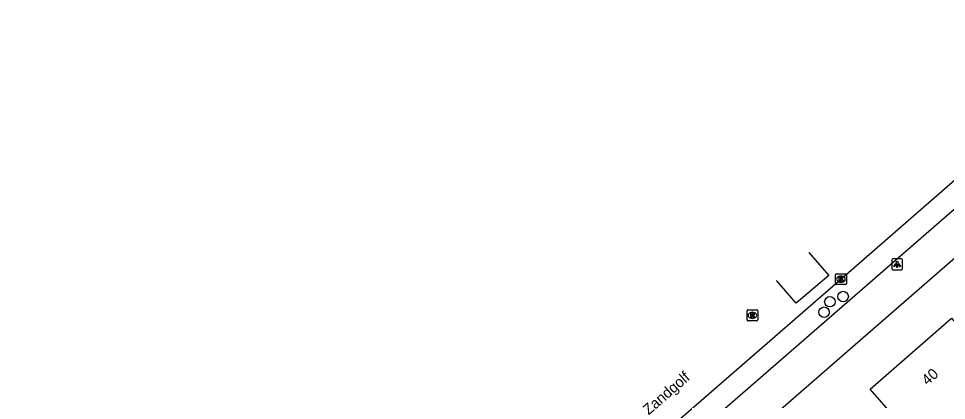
# Model space of a CAD drawing. Extents: x 155888 to 156864, y 383882 to 384671.
# Drawn here: x 156475 to 156561.4, y 384577.9 to 384613.4 of the extents above; entities that cross this region are included whole.
import ezdxf

# ---------------------------------------------------------------- set-up
doc = ezdxf.new("R2010")
doc.units = 0
for name, color, linetype in [('IMGEO_Boom', 7, 'Continuous'), ('IMGEO_Kolk', 7, 'Continuous'), ('IMGEO_Lichtpunt', 7, 'Continuous'), ('IMGEO_Openbare_ruimte_label', 7, 'Continuous'), ('IMGEO_Pand', 7, 'Continuous'), ('IMGEO_Pand_nummerreeks', 7, 'Continuous'), ('IMGEO_Rijbaan_lokaal_gesloten', 7, 'Continuous'), ('IMGEO_Rijbaan_lokaal_open', 7, 'Continuous'), ('IMGEO_Rioolput', 7, 'Continuous'), ('IMGEO_Voetpad_open', 7, 'Continuous')]:
    doc.layers.add(name, color=color, linetype=linetype)

msp = doc.modelspace()

# ---------------------------------------------------------------- linework, layer by layer
at = {"layer": 'IMGEO_Boom'}
for centre in [(156550.533, 384587.076), (156551.768, 384587.557), (156549.997, 384586.1)]:
    msp.add_circle(centre, 0.489, dxfattribs=at)
at = {"layer": 'IMGEO_Kolk'}
for p, q in [((156551.069, 384588.752), (156551.069, 384589.604)), ((156551.144, 384589.678), (156551.996, 384589.678)), ((156551.557, 384589.458), (156551.582, 384589.458)), ((156552.07, 384589.604), (156552.07, 384588.752)), ((156551.996, 384588.678), (156551.144, 384588.678)), ((156551.58, 384588.898), (156551.555, 384588.898))]:
    msp.add_line(p, q, dxfattribs=at)
for points in [[(156551.069, 384588.752), (156551.069, 384589.604)], [(156551.144, 384589.678), (156551.996, 384589.678)], [(156551.39, 384589.378), (156551.513, 384589.378), (156551.513, 384589.227), (156551.643, 384589.378), (156551.807, 384589.378), (156551.661, 384589.227), (156551.814, 384588.978), (156551.662, 384588.978), (156551.577, 384589.142), (156551.513, 384589.075), (156551.513, 384588.978), (156551.39, 384588.978), (156551.39, 384589.378)], [(156552.07, 384589.604), (156552.07, 384588.752)], [(156551.996, 384588.678), (156551.144, 384588.678)]]:
    msp.add_lwpolyline(points, dxfattribs=at)
for centre, start, end in [((156551.146, 384589.602), 91.55205, 178.44795), ((156551.146, 384589.602), 91.55205, 178.44795), ((156551.994, 384589.602), 1.55205, 88.44795), ((156551.994, 384589.602), 1.55205, 88.44795), ((156551.146, 384588.754), 181.55205, 268.44795), ((156551.146, 384588.754), 181.55205, 268.44795), ((156551.994, 384588.754), 271.55205, 358.44795), ((156551.994, 384588.754), 271.55205, 358.44795)]:
    msp.add_arc(centre, 0.0765, start, end, dxfattribs=at)
for centre, major_axis, ratio, start_param, end_param in [((156551.556, 384589.178), (-0.387, 0.002), 0.722429, 4.712389, 7.853982), ((156551.581, 384589.178), (-0.39, 0.002), 0.717154, 1.570796, 4.712389)]:
    msp.add_ellipse(centre, major_axis=major_axis, ratio=ratio, start_param=start_param, end_param=end_param, dxfattribs=at)
at = {"layer": 'IMGEO_Lichtpunt'}
for p, q in [((156556.313, 384590.961), (156556.313, 384590.154)), ((156556.313, 384590.961), (156556.313, 384590.154)), ((156557.215, 384591.056), (156556.407, 384591.056)), ((156557.215, 384591.056), (156556.407, 384591.056)), ((156557.309, 384590.154), (156557.309, 384590.961)), ((156557.309, 384590.154), (156557.309, 384590.961)), ((156556.407, 384590.06), (156557.215, 384590.06)), ((156556.407, 384590.06), (156557.215, 384590.06))]:
    msp.add_line(p, q, dxfattribs=at)
for points in [[(156556.687, 384590.625), (156556.726, 384590.597), (156556.538, 384590.335), (156556.5, 384590.362), (156556.687, 384590.625)], [(156556.789, 384590.577), (156556.836, 384590.577), (156556.836, 384590.255), (156556.789, 384590.255), (156556.789, 384590.577)], [(156556.899, 384590.597), (156556.937, 384590.624), (156557.124, 384590.362), (156557.085, 384590.334), (156556.899, 384590.597)]]:
    msp.add_lwpolyline(points, dxfattribs=at)
msp.add_circle((156556.812, 384590.759), 0.0994, dxfattribs=at)
for centre, start, end in [((156556.407, 384590.961), 90, 180), ((156556.407, 384590.961), 90, 180), ((156557.215, 384590.961), 0, 90), ((156557.215, 384590.961), 0, 90), ((156556.407, 384590.154), 180, 270), ((156556.407, 384590.154), 180, 270), ((156557.215, 384590.154), 270, 0), ((156557.215, 384590.154), 270, 360)]:
    msp.add_arc(centre, 0.0946, start, end, dxfattribs=at)
at = {"layer": 'IMGEO_Pand'}
msp.add_lwpolyline([(156564.15, 384567.646), (156554.304, 384578.943), (156561.859, 384585.55), (156563.833, 384583.298), (156566.831, 384585.896)], dxfattribs=at)
at = {"layer": 'IMGEO_Rijbaan_lokaal_gesloten'}
msp.add_lwpolyline([(156385.943, 384445.252), (156386.238, 384445.513), (156426.553, 384480.577), (156426.95, 384480.922), (156448.887, 384500), (156466.428, 384515.254), (156476.04, 384523.575), (156500, 384544.42), (156507.992, 384551.373), (156512.78, 384555.514), (156551.569, 384589.179), (156578.098, 384612.298), (156579.282, 384613.324)], dxfattribs=at)
at = {"layer": 'IMGEO_Rijbaan_lokaal_open'}
for points in [[(156548.586, 384591.647), (156548.586, 384591.647), (156550.442, 384589.529), (156547.41, 384586.928), (156545.58, 384589.029)], [(156545.58, 384589.029), (156545.579, 384589.03)]]:
    msp.add_lwpolyline(points, dxfattribs=at)
at = {"layer": 'IMGEO_Rioolput'}
for p, q in [((156542.819, 384585.384), (156542.819, 384586.236)), ((156542.894, 384586.31), (156543.746, 384586.31)), ((156543.307, 384586.09), (156543.332, 384586.09)), ((156543.82, 384586.236), (156543.82, 384585.384)), ((156543.746, 384585.31), (156542.894, 384585.31)), ((156543.33, 384585.53), (156543.305, 384585.53))]:
    msp.add_line(p, q, dxfattribs=at)
for points in [[(156542.819, 384585.384), (156542.819, 384586.236)], [(156542.894, 384586.31), (156543.746, 384586.31)], [(156543.408, 384586.008), (156543.156, 384586.01), (156543.156, 384585.61)], [(156543.156, 384585.61), (156543.28, 384585.61), (156543.28, 384585.772), (156543.291, 384585.772)], [(156543.334, 384585.929), (156543.28, 384585.929), (156543.28, 384585.848)], [(156543.28, 384585.848), (156543.332, 384585.848)], [(156543.338, 384585.743), (156543.409, 384585.61), (156543.549, 384585.61), (156543.484, 384585.736)], [(156543.82, 384586.236), (156543.82, 384585.384)], [(156543.746, 384585.31), (156542.894, 384585.31)]]:
    msp.add_lwpolyline(points, dxfattribs=at)
for centre, radius, start, end in [((156542.896, 384586.234), 0.0765, 91.55205, 178.44795), ((156542.896, 384586.234), 0.0765, 91.55205, 178.44795), ((156543.29, 384585.719), 0.0533, 26.02933, 88.69889), ((156543.316, 384586.037), 0.19, 274.7715, 282.96867), ((156543.34, 384585.833), 0.0964, 77.00612, 93.18647), ((156543.354, 384585.89), 0.0378, 276.66336, 79.67722), ((156543.407, 384585.898), 0.109, 350.36119, 89.41601), ((156543.405, 384585.898), 0.112, 277.58423, 350.98172), ((156543.389, 384585.683), 0.108, 29.51342, 73.79051), ((156543.744, 384586.234), 0.0765, 1.55205, 88.44795), ((156543.744, 384586.234), 0.0765, 1.55205, 88.44795), ((156542.896, 384585.386), 0.0765, 181.55205, 268.44795), ((156542.896, 384585.386), 0.0765, 181.55205, 268.44795), ((156543.744, 384585.386), 0.0765, 271.55205, 358.44795), ((156543.744, 384585.386), 0.0765, 271.55205, 358.44795)]:
    msp.add_arc(centre, radius, start, end, dxfattribs=at)
for centre, major_axis, ratio, start_param, end_param in [((156543.306, 384585.81), (-0.387, 0.002), 0.722429, 4.712389, 7.853982), ((156543.331, 384585.81), (-0.39, 0.002), 0.717154, 1.570796, 4.712389)]:
    msp.add_ellipse(centre, major_axis=major_axis, ratio=ratio, start_param=start_param, end_param=end_param, dxfattribs=at)
at = {"layer": 'IMGEO_Voetpad_open'}
for points in [[(156387.279, 384443.752), (156428.273, 384479.396), (156451.969, 384500), (156477.412, 384522.142), (156500, 384541.752), (156509.198, 384549.738), (156578.017, 384609.497), (156582.526, 384613.433)], [(156562.204, 384591.149), (156511.059, 384546.712), (156500, 384537.079), (156487.562, 384526.245)]]:
    msp.add_lwpolyline(points, dxfattribs=at)

# ---------------------------------------------------------------- texts
at = {"layer": 'IMGEO_Openbare_ruimte_label'}
msp.add_text('Zandgolf', height=1, rotation=40.98653, dxfattribs=at).set_placement((156533.65, 384576.483))
at = {"layer": 'IMGEO_Pand_nummerreeks'}
msp.add_text('40', height=1, rotation=41.17035, dxfattribs=at).set_placement((156559.621, 384579.236))

doc.saveas('drawing.dxf')
